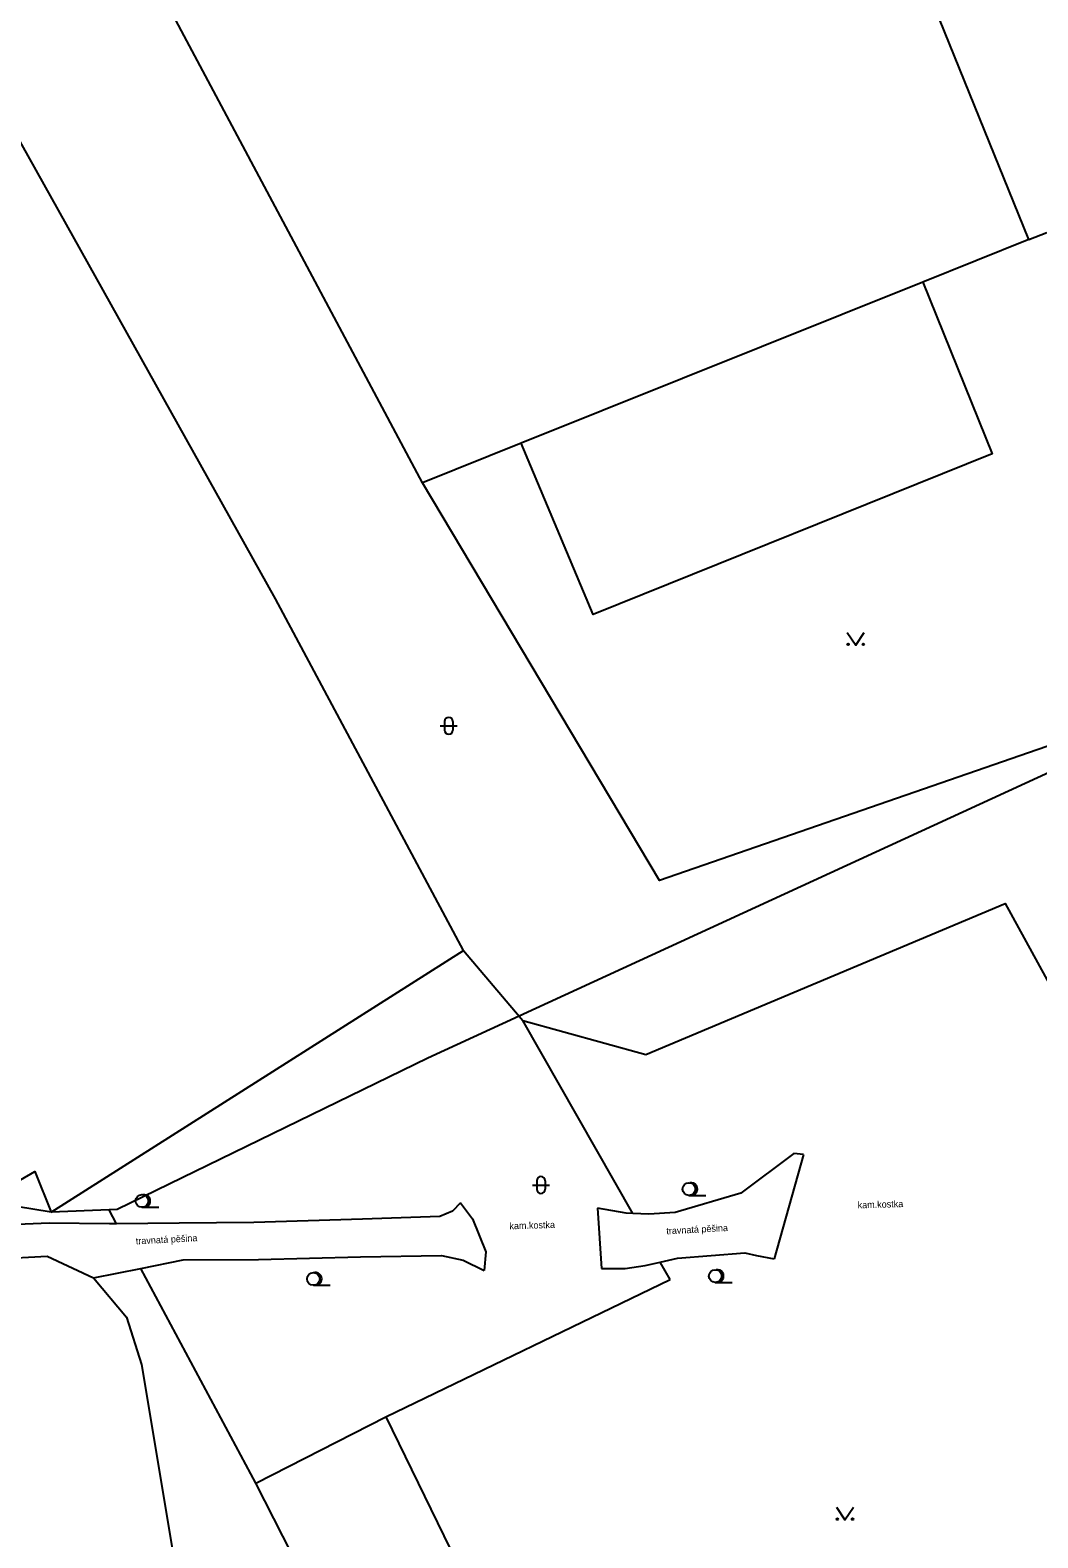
# Model space of a CAD drawing. Extents: x -600391 to -599491, y -1160176 to -1159402.
# Drawn here: x -599592.4 to -599532.6, y -1159838.3 to -1159748.8 of the extents above; entities that cross this region are included whole.
import ezdxf

# ---------------------------------------------------------------- set-up
doc = ezdxf.new("R2010")
doc.units = 0
for name, color, linetype in [('Level 11', 7, 'Continuous'), ('Level 36', 7, 'Continuous'), ('Level 40', 7, 'Continuous'), ('Level 42', 7, 'Continuous'), ('Level 5', 7, 'Continuous'), ('Level 51', 7, 'Continuous'), ('Level 7', 7, 'Continuous')]:
    doc.layers.add(name, color=color, linetype=linetype)

msp = doc.modelspace()

# ---------------------------------------------------------------- linework, layer by layer
at = {"layer": 'Level 11'}
for points in [[(-599533.11, -1159761.26), (-599564.52, -1159683.85), (-599576.16, -1159655.18)], [(-599569.11, -1159775.68), (-599618.27, -1159683.56)], [(-599591.14, -1159818.94), (-599566.68, -1159803.42), (-599577.83, -1159782.57), (-599608.43, -1159727.8)], [(-599539.41, -1159763.78), (-599535.3, -1159773.97), (-599558.97, -1159783.5), (-599563.24, -1159773.33)], [(-599522.15, -1159787.9), (-599555.03, -1159799.28), (-599569.11, -1159775.68)], [(-599556.63, -1159819.02), (-599563.15, -1159807.58), (-599555.84, -1159809.6), (-599534.53, -1159800.64), (-599526.6, -1159815.07)], [(-599566.68, -1159803.42), (-599563.37, -1159807.32)], [(-599563.37, -1159807.32), (-599563.15, -1159807.58)], [(-599546.49, -1159815.53), (-599547.07, -1159815.47), (-599550.21, -1159817.81), (-599554.1, -1159818.97), (-599555.68, -1159819.06), (-599556.63, -1159819.02), (-599557.02, -1159819), (-599558.71, -1159818.7)], [(-599546.49, -1159815.53), (-599548.24, -1159821.71)], [(-599595.16, -1159818.29), (-599592.11, -1159816.54), (-599591.14, -1159818.94)], [(-599566.84, -1159818.38), (-599567.33, -1159818.89), (-599568.08, -1159819.21), (-599572.67, -1159819.35), (-599579.11, -1159819.55), (-599583.54, -1159819.59), (-599587.26, -1159819.63), (-599587.69, -1159819.63), (-599591.26, -1159819.6), (-599594.6, -1159819.73), (-599598.26, -1159820.49), (-599604.64, -1159822.15)], [(-599566.84, -1159818.38), (-599566.14, -1159819.33), (-599565.35, -1159821.3), (-599565.45, -1159822.41)], [(-599558.71, -1159818.7), (-599558.48, -1159822.29)], [(-599604.88, -1159824.49), (-599598.24, -1159822.86), (-599596.4, -1159822.33), (-599594.34, -1159821.72), (-599591.39, -1159821.56), (-599588.63, -1159822.83), (-599585.83, -1159822.28), (-599583.31, -1159821.78), (-599578.83, -1159821.76), (-599572.79, -1159821.6), (-599567.98, -1159821.52), (-599566.7, -1159821.8), (-599565.45, -1159822.41)], [(-599558.48, -1159822.29), (-599557.07, -1159822.29), (-599555.88, -1159822.1), (-599554.99, -1159821.9), (-599553.97, -1159821.67), (-599549.98, -1159821.36), (-599549.28, -1159821.52), (-599548.24, -1159821.71)], [(-599554.41, -1159822.93), (-599554.99, -1159821.9)], [(-599571.29, -1159831.09), (-599554.41, -1159822.93)], [(-599585.79, -1159827.98), (-599582.81, -1159845.76), (-599573.79, -1159868.81), (-599568.71, -1159879.29), (-599570.4, -1159883.1), (-599584.8, -1159885.53), (-599601.31, -1159885.74), (-599608.93, -1159885.43), (-599616.97, -1159881.72), (-599628.93, -1159874.63), (-599640.78, -1159868.17), (-599646.75, -1159862.61)]]:
    msp.add_lwpolyline(points, dxfattribs=at)
at = {"layer": 'Level 36'}
for p, q in [((-599567.796, -1159789.846), (-599567.796, -1159790.346)), ((-599567.296, -1159789.846), (-599567.296, -1159790.346)), ((-599568.046, -1159790.096), (-599567.046, -1159790.096)), ((-599562.576, -1159817.336), (-599561.576, -1159817.336)), ((-599562.326, -1159817.086), (-599562.326, -1159817.586)), ((-599561.826, -1159817.086), (-599561.826, -1159817.586)), ((-599553.29, -1159817.945), (-599552.29, -1159817.945)), ((-599585.76, -1159818.655), (-599584.76, -1159818.655)), ((-599575.58, -1159823.275), (-599574.58, -1159823.275)), ((-599551.73, -1159823.105), (-599550.73, -1159823.105))]:
    msp.add_line(p, q, dxfattribs=at)
for points in [[(-599543.89, -1159784.56), (-599543.39, -1159785.31), (-599542.89, -1159784.56)], [(-599544.53, -1159836.45), (-599544.03, -1159837.2), (-599543.53, -1159836.45)]]:
    msp.add_lwpolyline(points, dxfattribs=at)
for centre, radius in [((-599543.84, -1159785.26), 0.05), ((-599542.941, -1159785.26), 0.05), ((-599553.29, -1159817.57), 0.375), ((-599585.76, -1159818.28), 0.375), ((-599575.58, -1159822.9), 0.375), ((-599551.73, -1159822.73), 0.375), ((-599544.48, -1159837.15), 0.05), ((-599543.581, -1159837.15), 0.05)]:
    msp.add_circle(centre, radius, dxfattribs=at)
for centre, radius, start, end in [((-599567.546, -1159789.846), 0.25, 0, 180), ((-599567.546, -1159790.346), 0.25, 180, 0), ((-599562.076, -1159817.086), 0.25, 0, 180), ((-599562.076, -1159817.586), 0.25, 180, 0), ((-599553.165, -1159817.57), 0.375, 260.40593, 99.59407), ((-599585.635, -1159818.28), 0.375, 260.40593, 99.59407), ((-599575.455, -1159822.9), 0.375, 260.40593, 99.59407), ((-599551.605, -1159822.73), 0.375, 260.40593, 99.59407)]:
    msp.add_arc(centre, radius, start, end, dxfattribs=at)
at = {"layer": 'Level 5'}
for points in [[(-599579, -1159835.01), (-599571.29, -1159831.09)], [(-599571.29, -1159831.09), (-599564.02, -1159845.97)], [(-599571.47, -1159849.76), (-599579, -1159835.01)]]:
    msp.add_lwpolyline(points, dxfattribs=at)
at = {"layer": 'Level 51'}
for points in [[(-599587.26, -1159819.63), (-599587.7, -1159818.8)], [(-599579, -1159835.01), (-599585.83, -1159822.28)]]:
    msp.add_lwpolyline(points, dxfattribs=at)
at = {"layer": 'Level 7'}
for points in [[(-599533.11, -1159761.26), (-599539.41, -1159763.78)], [(-599533.11, -1159761.26), (-599532.05, -1159760.84)], [(-599539.41, -1159763.78), (-599563.24, -1159773.33)], [(-599563.24, -1159773.33), (-599569.11, -1159775.68)], [(-599522.01, -1159788.32), (-599563.37, -1159807.32)], [(-599563.37, -1159807.32), (-599568.78, -1159809.8), (-599587.23, -1159818.78), (-599587.7, -1159818.8)], [(-599591.14, -1159818.94), (-599595.16, -1159818.29)], [(-599587.7, -1159818.8), (-599591.14, -1159818.94)], [(-599588.63, -1159822.83), (-599586.67, -1159825.17), (-599585.79, -1159827.98)]]:
    msp.add_lwpolyline(points, dxfattribs=at)

# ---------------------------------------------------------------- texts
at = {"layer": 'Level 40'}
for p in [(-599543.27, -1159818.72), (-599563.94, -1159819.96)]:
    msp.add_text('kam.kostka', height=0.4, rotation=1.6863, dxfattribs=at).set_placement(p)
at = {"layer": 'Level 42'}
for p in [(-599586.11, -1159820.86), (-599554.62, -1159820.26)]:
    msp.add_text('travnatá pěšina', height=0.4, rotation=3.10836, dxfattribs=at).set_placement(p)

doc.saveas('drawing.dxf')
